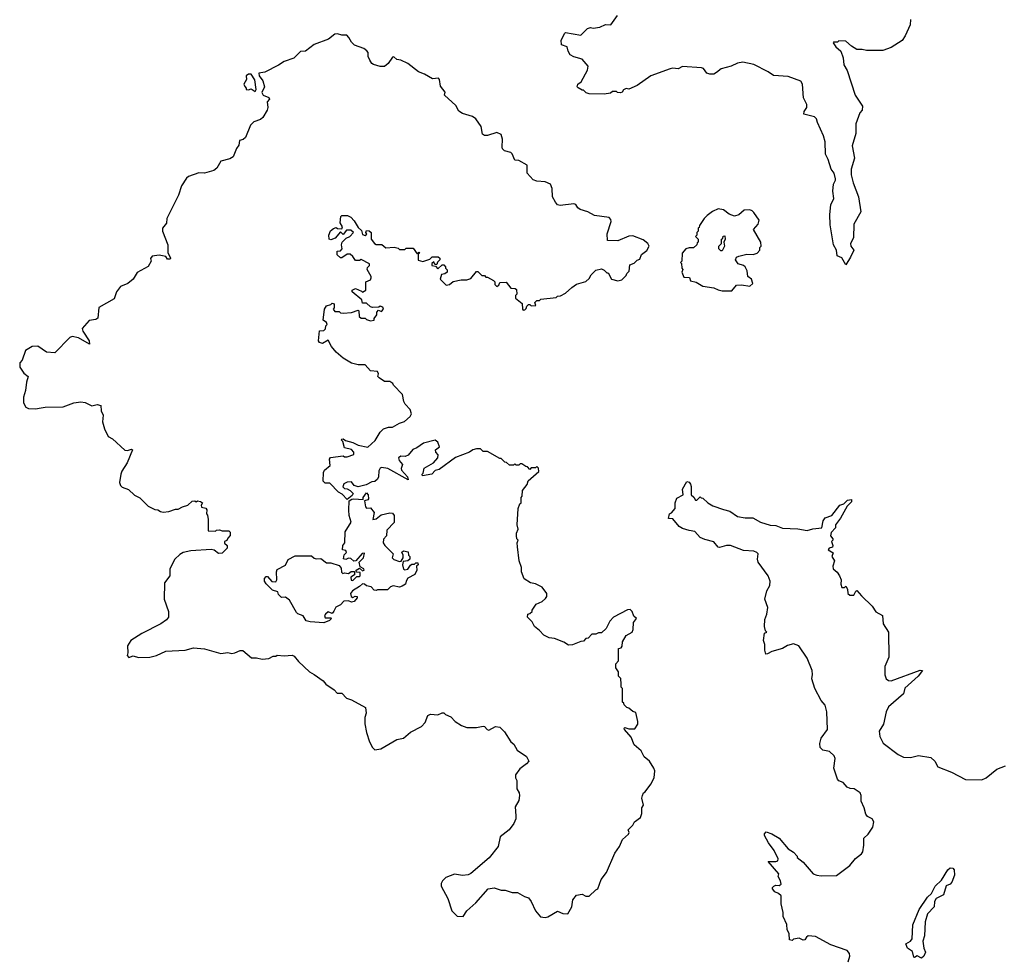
# Model space of a CAD drawing. Extents: x 2293878 to 2522763, y 823964 to 1006972.
# Tile 355 of 407: x 2460680 to 2467849, y 875753 to 882594. Entities that reach past the tile are written whole.
import ezdxf

# ---------------------------------------------------------------- set-up
doc = ezdxf.new("R2010")
doc.units = 0

msp = doc.modelspace()

# ---------------------------------------------------------------- linework, layer by layer
at = {"layer": '0CON20XD'}
for points in [[(2467166.7, 882595), (2467163.3, 882555), (2467126.7, 882475), (2467105, 882442.5), (2467025, 882390), (2466965, 882370), (2466845, 882370), (2466815, 882377.5), (2466775, 882377.5), (2466735, 882400), (2466695, 882436.7), (2466645, 882440), (2466635, 882430), (2466605, 882430), (2466602.5, 882425), (2466623.3, 882395), (2466657.5, 882365), (2466676.7, 882315), (2466680, 882265), (2466704.3, 882224.3), (2466762, 882045), (2466816.7, 881965), (2466813.3, 881935), (2466796.7, 881915), (2466768.8, 881835), (2466768.8, 881765), (2466741.2, 881675), (2466758, 881585), (2466733.8, 881505), (2466733.3, 881465), (2466748.8, 881405), (2466786.2, 881305), (2466803.3, 881195), (2466753.3, 881105), (2466750, 881005), (2466730, 880965), (2466732.5, 880945), (2466752.5, 880915), (2466730, 880865), (2466695, 880810), (2466665, 880860), (2466632.5, 880875), (2466626.2, 880915), (2466606.2, 880955), (2466581.2, 881101.2), (2466577.5, 881175), (2466586, 881245), (2466607.7, 881292.3), (2466600, 881345), (2466606.2, 881395), (2466620, 881425), (2466618.8, 881435), (2466608.8, 881475), (2466588, 881505), (2466567.5, 881575), (2466547.1, 881615), (2466544, 881705), (2466533, 881747), (2466487.5, 881845), (2466481.7, 881871.7), (2466467, 881887), (2466390, 881905), (2466392.5, 881925), (2466410, 881955), (2466410, 881975), (2466387.5, 882025), (2466380, 882125), (2466367.5, 882145), (2466275, 882180), (2466168.3, 882188.3), (2466130, 882215), (2466025, 882266.7), (2465945, 882283.3), (2465905, 882276.7), (2465860, 882255), (2465787.5, 882235), (2465752.1, 882207.9), (2465735, 882198), (2465705, 882196.2), (2465683.3, 882205), (2465657.7, 882237.7), (2465645, 882243.8), (2465506.1, 882253.9), (2465475, 882236.7), (2465435, 882241.2), (2465415, 882236.2), (2465274.2, 882185.8), (2465175, 882113.3), (2465115, 882087.5), (2465095, 882092.5), (2465077, 882083), (2465067.5, 882065), (2465055, 882060), (2465033, 882063), (2465025, 882070), (2464995, 882070), (2464981.7, 882058.3), (2464935, 882052.5), (2464825, 882053.3), (2464805, 882060), (2464785, 882080), (2464775, 882080), (2464745, 882097.5), (2464740, 882105), (2464743.3, 882125), (2464768.3, 882141.7), (2464813.9, 882226.1), (2464820, 882255), (2464776.1, 882306.1), (2464715, 882322.5), (2464687, 882337), (2464672.5, 882365), (2464666.7, 882396.7), (2464625, 882410), (2464623.3, 882445), (2464650, 882495), (2464655, 882500), (2464765, 882480), (2464815, 882530), (2464835, 882536.7), (2464855, 882532.5), (2464905, 882538.8), (2464945, 882558.8), (2464983.6, 882556.4), (2465033.3, 882625)], [(2464193.3, 881665), (2464196.4, 881723.6), (2464185, 881757.5), (2464155, 881771.2), (2464085, 881750), (2464065, 881750), (2464050.7, 881760.7), (2464040, 881815), (2464001.7, 881871.7), (2463977.7, 881887.7), (2463905, 881910), (2463877, 881927), (2463855, 881970), (2463773.6, 882043.6), (2463777.5, 882065), (2463745, 882110), (2463737, 882157), (2463728.8, 882168.8), (2463685, 882163.3), (2463627.7, 882197.7), (2463582.5, 882215), (2463505.6, 882275.6), (2463455, 882298), (2463425, 882303.8), (2463405, 882323.3), (2463395, 882320), (2463363.3, 882275), (2463335, 882252.5), (2463305, 882252.5), (2463255, 882267.5), (2463243.6, 882273.6), (2463228.3, 882298.3), (2463217.5, 882325), (2463216.7, 882355), (2463207.7, 882367.7), (2463185, 882383.3), (2463117.5, 882407.5), (2463095, 882430), (2463077.5, 882465), (2463061.7, 882481.7), (2463025, 882480), (2462995, 882490), (2462975, 882487.5), (2462928.3, 882451.7), (2462825, 882412.5), (2462760, 882365), (2462725, 882362.5), (2462675, 882313.8), (2462605, 882290), (2462565, 882262.5), (2462465, 882212.5), (2462420, 882205), (2462422.5, 882185), (2462449.6, 882149.5), (2462462.5, 882105), (2462443, 882063), (2462452.5, 882045), (2462495, 882027.5), (2462500, 882015), (2462482.5, 881995), (2462486.7, 881955), (2462482.5, 881935), (2462449.6, 881880.5), (2462433.6, 881866.4), (2462385, 881848.8), (2462360, 881825), (2462324.1, 881735.9), (2462307.7, 881722.3), (2462280, 881715), (2462275, 881680), (2462257.5, 881655), (2462233.3, 881595), (2462210.4, 881579.5), (2462145, 881563.3), (2462116.4, 881513.6), (2462093.6, 881496.4), (2462025, 881476.7), (2461985, 881478.8), (2461908.8, 881451.2), (2461895, 881440), (2461859.2, 881385), (2461835.7, 881315), (2461752.5, 881145), (2461747.7, 881112.3), (2461718.6, 881075), (2461718.6, 881055), (2461757.5, 880955), (2461758.3, 880898.3), (2461778.3, 880858.3), (2461775, 880850), (2461755, 880850), (2461745, 880870), (2461695, 880880), (2461645, 880872.5), (2461633.3, 880855), (2461637.5, 880835), (2461615, 880797.5), (2461535, 880753.3), (2461506.7, 880705), (2461467.3, 880672.7), (2461415, 880650), (2461385, 880613.3), (2461367.7, 880562.3), (2461255, 880497.5), (2461248.3, 880421.7), (2461235, 880410), (2461186.4, 880403.6), (2461134, 880345), (2461139.2, 880325), (2461186.5, 880255), (2461188, 880232), (2461107.7, 880277.7), (2461062.3, 880287.7), (2461045, 880280), (2460935, 880168.8), (2460875, 880172.5), (2460813, 880217), (2460770, 880215), (2460722.5, 880185), (2460697.5, 880115), (2460680, 880095), (2460680, 880065), (2460710.7, 880020.7), (2460742.5, 879995), (2460730, 879955), (2460723.3, 879895), (2460707.5, 879845), (2460707.5, 879805), (2460723.6, 879773.6), (2460743.6, 879763.6), (2460795, 879760), (2460837, 879767), (2460865, 879773.3), (2460995.9, 879774.1), (2461075, 879803.3), (2461125, 879812.5), (2461157, 879807), (2461205, 879782.5), (2461245, 879792.5), (2461270, 879785), (2461272.5, 879745), (2461287.5, 879715), (2461282.5, 879665), (2461297.5, 879615), (2461325, 879560), (2461355, 879542.5), (2461445, 879460), (2461465, 879457.5), (2461495, 879467.5), (2461501.7, 879461.7), (2461463.6, 879366.4), (2461423.9, 879306.1), (2461417.5, 879285), (2461407.5, 879225), (2461413, 879203), (2461425, 879190), (2461473, 879173), (2461515, 879132.5), (2461555, 879112.5), (2461615, 879052.5), (2461665, 879027.5), (2461686.4, 879026.4), (2461705, 879012.5), (2461725, 879007.5), (2461766.4, 879013.6), (2461815, 879030), (2461835, 879030), (2461865, 879047.5), (2461905, 879060), (2461935, 879087.5), (2461955, 879090), (2461965, 879082.5), (2461975, 879090), (2461997, 879087), (2462010, 879075), (2462000.7, 879059.3), (2462002.5, 879045), (2462036.2, 879036.2), (2462042.5, 879025), (2462040, 878995), (2462047, 878987), (2462052.5, 878955), (2462051.7, 878871.7), (2462105, 878870), (2462113, 878877), (2462135, 878880), (2462155, 878872.5), (2462202.5, 878872.5), (2462212.5, 878862.5), (2462212.5, 878837.5), (2462195, 878820), (2462188.3, 878801.7), (2462170, 878795), (2462171.7, 878781.7), (2462190, 878765), (2462190, 878745), (2462155, 878710), (2462128.3, 878708.3), (2462095, 878732.5), (2462075, 878737.5), (2461925, 878727.5), (2461870, 878715), (2461845, 878700), (2461810, 878665), (2461772.5, 878595), (2461772.5, 878545), (2461733.3, 878495), (2461731.2, 878375), (2461762.5, 878285), (2461763.3, 878245), (2461748.8, 878225), (2461708.8, 878195), (2461570, 878125), (2461490, 878075), (2461463.8, 878035), (2461467.5, 877985), (2461462.5, 877965), (2461475, 877950), (2461505, 877962.5), (2461545, 877950), (2461628.3, 877951.7), (2461675.9, 877964.1), (2461743.9, 877996.1), (2461885, 878003.3), (2461945, 878020), (2462025, 878013.3), (2462145, 877980), (2462195, 877987.5), (2462225, 877980), (2462247, 877983), (2462285, 878000), (2462305, 878000), (2462368.3, 877948.3), (2462405, 877947.5), (2462445, 877937.5), (2462495, 877942.5), (2462525, 877960), (2462545, 877960), (2462555, 877967.5), (2462605, 877963.3), (2462665, 877967.5), (2462679.3, 877959.3), (2462710.7, 877920.7), (2462790, 877845), (2462825, 877827.5), (2462889.3, 877779.3), (2462910, 877755), (2462970, 877715), (2462991.7, 877691.7), (2463025, 877690), (2463060, 877655), (2463095, 877642.5), (2463197.5, 877585), (2463202.5, 877545), (2463193, 877513), (2463193.6, 877466.4), (2463203.9, 877403.9), (2463226.4, 877336.4), (2463247.5, 877295), (2463265, 877277.5), (2463310, 877285), (2463425, 877352.5), (2463475, 877363.3), (2463524.2, 877405.8), (2463605, 877446.7), (2463632.3, 877477.7), (2463652.5, 877527.5), (2463671.7, 877538.3), (2463725, 877533.8), (2463755, 877547.5), (2463767, 877547), (2463780, 877535), (2463818.3, 877518.3), (2463850, 877485), (2463897.5, 877455), (2463935, 877441.2), (2464005, 877441.2), (2464055, 877450), (2464065, 877447.5), (2464082.5, 877425), (2464095, 877420), (2464145, 877447.5), (2464175, 877442.5), (2464209.3, 877409.3), (2464257, 877337), (2464278.3, 877318.3), (2464302.5, 877275), (2464369.3, 877229.3), (2464387.5, 877195), (2464370, 877175), (2464320.7, 877139.3), (2464290, 877095), (2464290, 877075), (2464300, 877055), (2464300, 876995), (2464317.5, 876965), (2464320, 876945), (2464315, 876910), (2464287, 876863), (2464291.7, 876798.3), (2464291.2, 876775), (2464277.3, 876742.7), (2464243.3, 876695), (2464177.5, 876645), (2464163.3, 876575), (2464097.7, 876492.3), (2463965, 876377.5), (2463945, 876367.5), (2463905, 876362.5), (2463845, 876372.5), (2463781.7, 876348.3), (2463757.5, 876325), (2463747.5, 876305), (2463747.5, 876285), (2463796.2, 876195), (2463826.7, 876105), (2463865, 876067.5), (2463910, 876065), (2463936.7, 876105), (2464000, 876165), (2464090, 876265), (2464135, 876272.5), (2464185, 876257.5), (2464215, 876257.5), (2464265, 876240), (2464305, 876240), (2464355, 876210), (2464385, 876200), (2464403.3, 876175), (2464435.9, 876105.9), (2464472.3, 876062.3), (2464505, 876056.7), (2464525, 876063.3), (2464595, 876102.5), (2464635, 876087.5), (2464670, 876085)], [(2462395, 882070), (2462402.5, 882085), (2462392.5, 882155), (2462366.4, 882196.4), (2462345, 882197.5), (2462330, 882185), (2462331.7, 882158.3), (2462312.5, 882125), (2462318.3, 882108.3), (2462330, 882095), (2462330, 882085), (2462345, 882082.5), (2462365, 882090), (2462395, 882070)], [(2464670, 876085), (2464698.8, 876135), (2464706.7, 876185), (2464735, 876220), (2464775, 876227.5), (2464803, 876213), (2464825, 876212.5), (2464875, 876260), (2464890, 876265), (2464912.5, 876335), (2464952.5, 876385), (2465013.9, 876526.1), (2465047.5, 876575), (2465070, 876625), (2465112.5, 876665), (2465117.5, 876675), (2465110, 876695), (2465145, 876730), (2465157, 876753), (2465200, 876785), (2465210, 876815), (2465210, 876855), (2465222.5, 876875), (2465210, 876925), (2465213.6, 876946.4), (2465222.5, 876965), (2465235, 876972.5), (2465275, 877027.5), (2465298.8, 877075), (2465304, 877125), (2465297.5, 877145), (2465265.5, 877195.5), (2465227.5, 877227.5), (2465205, 877271.2), (2465154, 877315), (2465131.2, 877371.2), (2465082.5, 877425), (2465080, 877435), (2465085, 877440), (2465115, 877430), (2465158.3, 877431.7), (2465180, 877465), (2465180, 877485), (2465165, 877550), (2465145, 877557.5), (2465115, 877582.5), (2465100, 877585), (2465080, 877605), (2465078.3, 877618.3), (2465070, 877625), (2465070, 877725), (2465060, 877735), (2465060, 877755), (2465057, 877797), (2465040, 877815), (2465040, 877845), (2465020, 877875), (2465020, 877905), (2465040, 877925), (2465040, 878015), (2465058.3, 878021.7), (2465067.5, 878032.5), (2465070, 878065), (2465095, 878110), (2465140, 878135), (2465147.5, 878155), (2465150, 878205), (2465170, 878235), (2465151.7, 878251.7), (2465140, 878285), (2465125, 878300), (2465105, 878297.5), (2465002.5, 878245), (2464977.5, 878215), (2464949.3, 878160.7), (2464915, 878130), (2464895, 878130), (2464875, 878120), (2464845, 878120), (2464818.3, 878091.7), (2464801.7, 878088.3), (2464785, 878070), (2464765, 878067.5), (2464705, 878042.5), (2464675, 878040), (2464641.7, 878061.7), (2464575, 878087.5), (2464535, 878092.5), (2464495, 878112.5), (2464465, 878146.7), (2464427.5, 878175), (2464410.4, 878210.5), (2464377.5, 878245), (2464380, 878265), (2464395, 878270), (2464410, 878285), (2464410, 878295), (2464440.7, 878339.3), (2464485, 878357.5), (2464509.3, 878380.7), (2464517.5, 878395), (2464517.5, 878415), (2464485, 878462.5), (2464435, 878487.5), (2464400, 878495), (2464354.1, 878524.1), (2464332.5, 878575), (2464332.5, 878605), (2464317.5, 878655), (2464303.3, 878755), (2464302.5, 878785), (2464310, 878805), (2464300, 878815), (2464297.5, 878835), (2464297.5, 878855), (2464310, 878885), (2464302.5, 878915), (2464310, 879035), (2464321.7, 879068.3), (2464330, 879075), (2464330, 879115), (2464337.5, 879125), (2464340, 879165), (2464375, 879210), (2464383, 879237), (2464460, 879305), (2464458.3, 879328.3), (2464445, 879340), (2464435, 879330), (2464405, 879330), (2464395, 879320), (2464378.3, 879338.3), (2464365, 879340), (2464335, 879360), (2464325, 879360), (2464315, 879350), (2464295, 879350), (2464285, 879360), (2464275, 879350), (2464245, 879350), (2464225, 879370), (2464211.7, 879371.7), (2464185, 879400), (2464175, 879400), (2464085, 879450), (2464055, 879450), (2464035, 879470), (2464005, 879470), (2463978.3, 879461.7), (2463953.8, 879446.2), (2463854.1, 879405.9), (2463735, 879320), (2463705, 879312.5), (2463680, 879285), (2463612.5, 879272.5), (2463610, 879285), (2463617.5, 879292.5), (2463625, 879327.5), (2463692.3, 879367.7), (2463724.2, 879405), (2463726.7, 879425), (2463710, 879445), (2463707, 879463), (2463737.5, 879485), (2463725, 879517.5), (2463705, 879532.5), (2463620.4, 879509.5), (2463572.7, 879477.3), (2463543.3, 879465), (2463507.7, 879422.3), (2463485.9, 879414.1), (2463455, 879416.2), (2463437.5, 879405), (2463442.5, 879385), (2463466.7, 879355), (2463457.5, 879325), (2463460, 879315), (2463502.5, 879265), (2463507.5, 879242.5), (2463360, 879325), (2463315, 879332.5), (2463305, 879327.5), (2463295, 879310), (2463293.6, 879266.4), (2463285, 879247.5), (2463265, 879232.5), (2463245, 879230), (2463201.7, 879208.3), (2463145, 879192.5), (2463115, 879202.5), (2463095, 879230), (2463063.2, 879226.8), (2463040, 879215), (2463031.7, 879191.7), (2463045, 879180), (2463065, 879177.5), (2463086.1, 879166.1), (2463107.5, 879145), (2463099.6, 879130.5), (2463065, 879100), (2463028.3, 879138.3), (2463000, 879155), (2462938.3, 879218.3), (2462905, 879220), (2462890, 879235), (2462893, 879297), (2462900, 879315), (2462941.7, 879348.3), (2462936.7, 879395), (2462943.8, 879406.2), (2463035, 879417.5), (2463045, 879410), (2463065, 879410), (2463111.7, 879428.3), (2463112.5, 879445), (2463095, 879463.3), (2463045, 879476.7), (2463032.5, 879522.5), (2463020, 879535), (2463025, 879540), (2463035, 879542.5), (2463051.2, 879531.2), (2463105.5, 879515.5), (2463145, 879495.8), (2463215, 879482.5), (2463269.3, 879530.7), (2463305, 879590), (2463330, 879615), (2463365, 879627.5), (2463395, 879626.7), (2463445, 879656.7), (2463480.7, 879669.3), (2463522.5, 879705), (2463532.5, 879725), (2463522.5, 879755), (2463487.5, 879795), (2463477.5, 879815), (2463467.5, 879865), (2463401.7, 879931.7), (2463397.5, 879945), (2463375, 879960), (2463335, 879960), (2463297.5, 879985), (2463287.5, 879995), (2463292.5, 880015), (2463285, 880032.5), (2463235, 880037.5), (2463195, 880080), (2463145, 880080), (2463095, 880092.5), (2463035, 880130), (2462983.6, 880173.6), (2462950, 880215), (2462925, 880260), (2462885, 880236.7), (2462863.8, 880243.8), (2462856.7, 880255), (2462861.7, 880328.3), (2462895, 880330), (2462907, 880343), (2462910, 880365), (2462917.5, 880375), (2462915, 880390), (2462890, 880405), (2462900, 880485), (2462915, 880510), (2462945, 880520), (2462955, 880530), (2462970, 880525), (2462970, 880495), (2462962.5, 880485), (2462975, 880470), (2463005, 880470), (2463015, 880460), (2463035, 880457.5), (2463095, 880462.5), (2463145, 880480), (2463150, 880475), (2463151.7, 880431.7), (2463165, 880420), (2463195, 880420), (2463205, 880410), (2463235, 880400), (2463260, 880405), (2463261.7, 880418.3), (2463280, 880445), (2463280, 880465), (2463291.7, 880478.3), (2463315, 880470), (2463330, 880485), (2463325, 880500), (2463305, 880507.5), (2463295, 880500), (2463248.3, 880498.3), (2463235, 880502.5), (2463205, 880530), (2463175, 880530), (2463170, 880555), (2463101.7, 880611.7), (2463100, 880625), (2463125, 880637.5), (2463168.3, 880618.3), (2463175, 880610), (2463200, 880625), (2463200, 880685), (2463235, 880700), (2463240, 880715), (2463240, 880725), (2463210, 880775), (2463211.7, 880788.3), (2463227, 880803), (2463226.7, 880815), (2463165, 880847.5), (2463155, 880840), (2463125, 880840), (2463105, 880870), (2463085, 880887.5), (2463065, 880886.7), (2463025, 880860), (2463015, 880860), (2462991.7, 880881.7), (2462991.7, 880908.3), (2463015, 880910), (2463027.5, 880925), (2463022.5, 880955), (2463027.5, 880975), (2463057, 881003), (2463082.5, 881015), (2463110, 881045), (2463091.7, 881061.7), (2463058.3, 881061.7), (2463035, 881030), (2463015, 881050), (2462976.4, 881003.6), (2462945, 880990), (2462933.3, 880995), (2462930, 881025), (2462943.9, 881056.1), (2462965, 881073.3), (2462985, 881080), (2462995, 881072.5), (2463025, 881070), (2463030, 881085), (2463013.3, 881115), (2463018.3, 881161.7), (2463025, 881167.5), (2463067, 881167), (2463090, 881155), (2463115, 881130), (2463145, 881080), (2463168.3, 881058.3), (2463175, 881030), (2463195, 881022.5), (2463208.3, 881031.7), (2463200, 881045), (2463205, 881060), (2463225, 881057.5), (2463240, 881045), (2463240, 880995), (2463262.5, 880965), (2463275, 880957.5), (2463316.4, 880956.4), (2463345, 880932.5), (2463406.7, 880936.7), (2463435, 880930), (2463445, 880920), (2463485, 880920), (2463495, 880930), (2463545, 880930), (2463575, 880890), (2463585, 880900), (2463590, 880895), (2463580, 880890), (2463581.7, 880841.7), (2463615, 880832.5), (2463665, 880850), (2463683, 880867), (2463727, 880867), (2463738.3, 880858.3), (2463740, 880845), (2463721.7, 880828.3), (2463718.3, 880811.7), (2463701.7, 880811.7), (2463695, 880830), (2463681.7, 880818.3), (2463680, 880805), (2463708.3, 880798.3), (2463725, 880780), (2463755, 880810), (2463768.3, 880808.3), (2463780, 880795), (2463780, 880785), (2463791.7, 880771.7), (2463792.5, 880755), (2463775, 880742.5), (2463751.7, 880738.3), (2463742.5, 880705), (2463785, 880660), (2463810, 880665), (2463835, 880687.5), (2463895, 880700), (2463935, 880700), (2463965, 880710), (2464005, 880760), (2464015, 880760), (2464045, 880730), (2464065, 880730), (2464075, 880720), (2464085, 880720), (2464130, 880695), (2464140, 880685), (2464140, 880665), (2464155, 880650), (2464168.3, 880661.7), (2464175, 880680), (2464221.7, 880681.7), (2464255, 880640), (2464287, 880637), (2464298.3, 880628.3), (2464300, 880595), (2464290, 880585), (2464290, 880565), (2464338.3, 880528.3), (2464340, 880485), (2464345, 880480), (2464358.3, 880481.7), (2464368.3, 880491.7), (2464371.7, 880508.3), (2464385, 880520), (2464395, 880520), (2464405, 880510), (2464438.3, 880511.7), (2464430, 880535), (2464445, 880550), (2464465, 880550), (2464475, 880560), (2464585, 880570), (2464595, 880580), (2464617, 880583), (2464655, 880602.5), (2464700, 880645), (2464733, 880667), (2464801.7, 880688.3), (2464825, 880710), (2464840, 880735), (2464875, 880770), (2464915, 880780), (2464935, 880770), (2464955, 880750), (2464965, 880750), (2464990, 880705), (2465035, 880692.5), (2465065, 880700), (2465095, 880730), (2465100, 880745), (2465117, 880763), (2465121.7, 880808.3), (2465155, 880820), (2465175, 880842.5), (2465195, 880850), (2465207.5, 880885), (2465246.1, 880913.9), (2465263.3, 880945), (2465254.1, 880964.1), (2465219.7, 880989.7), (2465145, 881020), (2465115, 881018), (2465036.1, 880983.9), (2464960, 880985), (2464957.5, 881035), (2464986.7, 881125), (2464985, 881140), (2464972.5, 881152.5), (2464865, 881167.5), (2464815.8, 881195.8), (2464761.7, 881211.7), (2464744.3, 881224.3), (2464728.3, 881248.3), (2464715, 881253.8), (2464615, 881240), (2464596.4, 881246.4), (2464580, 881265), (2464560, 881305), (2464556, 881365), (2464545, 881396.2), (2464505, 881414.3), (2464445, 881418), (2464417.5, 881427.5), (2464376, 881475), (2464373.8, 881535), (2464315, 881567.5), (2464285, 881570), (2464265, 881617.5), (2464255, 881626.7), (2464209.3, 881639.3), (2464195, 881652.5), (2464193.3, 881665)], [(2465865, 880620), (2465898.3, 880661.7), (2465935, 880663.3), (2465995, 880652.5), (2466017, 880673), (2466007.5, 880705), (2465982.5, 880725), (2465976.7, 880765), (2465962.5, 880795), (2465950, 880805), (2465910, 880815), (2465892.5, 880845), (2465900, 880865), (2465915, 880872.5), (2465975, 880886.7), (2466020, 880885), (2466050, 880895), (2466070, 880915), (2466070, 880935), (2466077.5, 880945), (2466076.7, 880975), (2466022.5, 881065), (2466057.5, 881105), (2466063, 881133), (2466025, 881190), (2466013, 881203), (2465995, 881210), (2465955, 881206.7), (2465915, 881172.5), (2465885, 881162.5), (2465845, 881177.5), (2465805, 881210), (2465765, 881216.2), (2465725, 881196.7), (2465685, 881167.5), (2465662.5, 881145), (2465630, 881095), (2465628.3, 881081.7), (2465620, 881075), (2465620, 881055), (2465610, 881045), (2465610, 881025), (2465600, 881015), (2465620, 880995), (2465620, 880975), (2465611.7, 880968.3), (2465610, 880955), (2465585, 880932.5), (2465555, 880932.5), (2465530, 880925), (2465502.5, 880895), (2465500, 880835), (2465490, 880825), (2465497.5, 880817.5), (2465500, 880785), (2465507.5, 880775), (2465500, 880755), (2465515, 880720), (2465557, 880717), (2465565, 880692.5), (2465605, 880683.3), (2465653, 880653), (2465735, 880642.5), (2465765, 880626.7), (2465795, 880620), (2465865, 880620)], [(2465795, 880910), (2465785, 880910), (2465770, 880925), (2465770, 880945), (2465790, 880965), (2465790, 880995), (2465798.3, 881001.7), (2465801.7, 881018.3), (2465815, 881020), (2465817.5, 880995), (2465807.5, 880975), (2465812.5, 880945), (2465795, 880910)], [(2466712, 875735), (2466724, 875775), (2466722, 875795), (2466705, 875816.2), (2466585, 875858.8), (2466475, 875919.2), (2466420, 875925), (2466407.5, 875915), (2466397.5, 875895), (2466385, 875891.2), (2466355, 875907.5), (2466315, 875900), (2466305, 875890), (2466283.6, 875893.6), (2466281.7, 875941.7), (2466268.3, 875968.3), (2466266.1, 876006.1), (2466238.8, 876065), (2466238.8, 876095), (2466223, 876157), (2466223.3, 876215), (2466205, 876233.3), (2466177.5, 876245), (2466160, 876265), (2466160, 876275), (2466170, 876285), (2466185, 876292.5), (2466209.3, 876290.7), (2466225, 876300), (2466220, 876325), (2466203.3, 876355), (2466206.4, 876376.4), (2466130, 876465), (2466185.6, 876464.4), (2466199.1, 876470.9), (2466202.5, 876485), (2466174.3, 876545), (2466131.4, 876601.4), (2466102.5, 876655), (2466102.5, 876667.5), (2466115, 876680), (2466155, 876666), (2466208.8, 876635), (2466275, 876557.5), (2466315, 876532.5), (2466340, 876505), (2466340, 876495), (2466385, 876460), (2466456.2, 876375), (2466485, 876364.6), (2466515, 876360), (2466627.8, 876362.2), (2466725, 876435.8), (2466765, 876487.5), (2466809.1, 876520.9), (2466817.5, 876535), (2466826.2, 876585), (2466826.2, 876635), (2466856.7, 876665), (2466890.8, 876715), (2466898.9, 876755), (2466887.1, 876775), (2466852.7, 876792.7), (2466840.4, 876810.5), (2466829.2, 876855), (2466805.5, 876905), (2466806.7, 876945), (2466799.4, 876965), (2466755, 876993.6), (2466726.9, 876996.9), (2466705.4, 877005.4), (2466675, 877039.7), (2466645, 877052.7), (2466633.6, 877065), (2466608.5, 877145), (2466616.2, 877215), (2466608.8, 877235), (2466575, 877265.8), (2466526.7, 877275), (2466507.1, 877295), (2466504.5, 877325), (2466516.3, 877363.7), (2466561.9, 877425), (2466557.7, 877555), (2466545, 877602), (2466515, 877638), (2466469.2, 877725), (2466448.1, 877795), (2466453.2, 877826.8), (2466450, 877855), (2466412.5, 877945), (2466352.5, 878035), (2466315, 878048.9), (2466271.3, 878038.7), (2466235, 878016), (2466156.7, 877995), (2466125, 877976), (2466112.5, 877975), (2466104.1, 878004.1), (2466105.9, 878045.9), (2466096.7, 878075), (2466103, 878127), (2466120, 878135), (2466110, 878145), (2466103.3, 878175), (2466106.4, 878226.4), (2466120.8, 878265), (2466127.1, 878315), (2466104.2, 878375), (2466119.2, 878435), (2466140.8, 878475), (2466142.9, 878505), (2466130.6, 878545), (2466057.5, 878645), (2466052, 878665), (2466055.6, 878705), (2466047.5, 878715), (2466025, 878725.5), (2465949.4, 878729.4), (2465855, 878765.8), (2465825, 878765.8), (2465775, 878751.2), (2465765, 878753.3), (2465735, 878791.2), (2465668.3, 878808.3), (2465635, 878823.8), (2465595, 878868), (2465553.9, 878873.9), (2465505, 878890), (2465482.5, 878905), (2465435, 878960), (2465403, 878963), (2465410, 878995), (2465426.4, 879003.6), (2465452.5, 879035), (2465452.5, 879075), (2465465, 879110), (2465510, 879135), (2465506.7, 879175), (2465537.5, 879232.5), (2465555, 879226.7), (2465563, 879213), (2465569.2, 879195), (2465568.8, 879135), (2465588, 879118), (2465600, 879095), (2465610, 879095), (2465635, 879120), (2465641.7, 879111.7), (2465655, 879110), (2465690, 879075), (2465727.5, 879055), (2465805, 879027.8), (2465851.2, 879015), (2465906.6, 878976.6), (2465963, 878967), (2466017.9, 878967.9), (2466074.4, 878934.4), (2466145, 878914), (2466185, 878911.2), (2466235, 878892.5), (2466345, 878888.1), (2466414.1, 878875.9), (2466455, 878888.1), (2466520, 878895), (2466530.8, 878945), (2466545, 878966.2), (2466592.5, 878985), (2466651.7, 879058.3), (2466680.4, 879069.5), (2466707.5, 879095), (2466735, 879100), (2466735, 879082.5), (2466705, 879052.5), (2466656.1, 878963.9), (2466620, 878915), (2466620, 878895), (2466589.3, 878860.7), (2466582.5, 878835), (2466600, 878815), (2466600, 878805), (2466590, 878795), (2466600, 878765), (2466596.7, 878753.3), (2466573.9, 878746.1), (2466567.5, 878735), (2466601.7, 878711.7), (2466594, 878685), (2466612.5, 878655), (2466601.2, 878615), (2466603.8, 878595), (2466631.7, 878571.7), (2466650, 878545), (2466660, 878515), (2466657.5, 878485), (2466665, 878460), (2466685, 878460), (2466695, 878470), (2466707, 878447), (2466710, 878415), (2466725, 878404.2), (2466752.5, 878405), (2466767, 878433), (2466775, 878437.5), (2466809.7, 878399.7), (2466886.7, 878325), (2466913.7, 878283.7), (2466961.2, 878255), (2466966.2, 878195), (2467005.8, 878135), (2467007.9, 877952.1), (2466980, 877885), (2466979.2, 877825), (2466988.8, 877795), (2467005, 877782), (2467025, 877780.8), (2467235, 877857.5), (2467252.5, 877855), (2467222, 877815), (2467125, 877725.8), (2467114, 877685), (2467005, 877590.6), (2466989.2, 877555), (2466968.9, 877465), (2466936.9, 877415), (2466941.5, 877375), (2466967.6, 877327.6), (2467075, 877243.5), (2467114.3, 877225.7), (2467165, 877221.4), (2467225, 877237.1), (2467313.3, 877223.3), (2467342.5, 877195), (2467365, 877154.3), (2467465, 877115.5), (2467565, 877061.2), (2467685, 877058.8), (2467715.8, 877074.2), (2467795, 877136.7), (2467858.3, 877161.7)], [(2462895, 878203.3), (2462795, 878208.8), (2462765, 878217.5), (2462743, 878253), (2462705, 878267.5), (2462695, 878277.5), (2462645, 878367.5), (2462615, 878388.8), (2462585, 878387.5), (2462565, 878410), (2462558.3, 878428.3), (2462520.7, 878440.7), (2462475, 878487.5), (2462463.3, 878505), (2462462.5, 878525), (2462475, 878540), (2462485, 878540), (2462515, 878502.5), (2462545, 878500), (2462552.5, 878515), (2462550, 878575), (2462555, 878590), (2462616.4, 878623.6), (2462635, 878662.5), (2462685, 878690), (2462805, 878690), (2462823, 878673), (2462838.3, 878668.3), (2462871.7, 878671.7), (2462915, 878640), (2462945, 878640), (2463005, 878620), (2463021.7, 878601.7), (2463022.5, 878572.5), (2463032.5, 878562.5), (2463045, 878567.5), (2463075, 878562.5), (2463093, 878577), (2463117.5, 878577.5), (2463118.3, 878551.7), (2463090, 878535), (2463093, 878513), (2463105, 878510), (2463135, 878540), (2463155, 878540), (2463160, 878545), (2463158.3, 878568.3), (2463131.7, 878571.7), (2463130, 878585), (2463155, 878600), (2463175, 878580), (2463187.5, 878585), (2463186.4, 878596.4), (2463160, 878610), (2463152.5, 878645), (2463182.5, 878675), (2463190, 878710), (2463173.6, 878706.4), (2463127, 878653), (2463111.7, 878651.7), (2463091.7, 878671.7), (2463075, 878672.5), (2463055, 878662.5), (2463038.3, 878668.3), (2463043, 878697), (2463060, 878715), (2463055, 878730), (2463030, 878735), (2463032.5, 878765), (2463047.5, 878785), (2463050, 878865), (2463092.5, 878935), (2463078.8, 878985), (2463076.1, 879023.9), (2463080, 879090), (2463097.1, 879102.9), (2463114, 879106), (2463180, 879100), (2463180, 879115), (2463205, 879150), (2463217.5, 879135), (2463220, 879105), (2463215, 879097.5), (2463190, 879090), (2463197, 879047), (2463205, 879037.5), (2463235, 879040), (2463260, 879005), (2463250, 878955), (2463275, 878960), (2463312, 878988), (2463375, 879002.5), (2463395, 879000), (2463407.5, 878985), (2463407, 878933), (2463353, 878877), (2463350, 878835), (2463328.3, 878811.7), (2463327.5, 878785), (2463337.5, 878765), (2463400, 878705), (2463392.5, 878675), (2463405, 878662.5), (2463445, 878650), (2463458.3, 878651.7), (2463472.5, 878675), (2463472.5, 878695), (2463462.5, 878717.5), (2463475, 878727.5), (2463508.3, 878718.3), (2463510, 878695), (2463520, 878685), (2463520, 878665), (2463507, 878653), (2463471.7, 878648.3), (2463467.5, 878625), (2463475, 878592.5), (2463485, 878587.5), (2463505, 878592.5), (2463525, 878622.5), (2463535, 878630), (2463555, 878630), (2463565, 878640), (2463578.3, 878638.3), (2463580, 878625), (2463570, 878615), (2463572.5, 878585), (2463557.5, 878555), (2463505, 878527.5), (2463493, 878507), (2463490, 878485), (2463465, 878470), (2463445, 878462.5), (2463398.3, 878471.7), (2463380, 878465), (2463357, 878443), (2463285, 878442.5), (2463275, 878437.5), (2463261.2, 878441.2), (2463240, 878465), (2463205, 878472.5), (2463190, 878485), (2463175, 878487.5), (2463155, 878466.7), (2463103.6, 878436.4), (2463087.5, 878415), (2463092.5, 878395), (2463105, 878387.5), (2463123.6, 878396.4), (2463137.5, 878395), (2463137.5, 878385), (2463115, 878357.5), (2463095, 878353.3), (2463073.6, 878363.6), (2463039.3, 878360.7), (2463016.4, 878333.6), (2462982.5, 878317.5), (2462968.3, 878288.3), (2462955, 878270), (2462925, 878282.5), (2462907.5, 878265), (2462900, 878255), (2462905, 878240), (2462945, 878240), (2462950, 878235), (2462935, 878220), (2462895, 878203.3)], [(2467245, 875762.5), (2467215, 875779.2), (2467195, 875766), (2467189.2, 875769.2), (2467179.3, 875809.3), (2467143.8, 875835), (2467132, 875865), (2467165, 875886), (2467177.6, 875902.4), (2467182.9, 876005), (2467228.9, 876115), (2467289.4, 876205), (2467317.7, 876232.3), (2467345.4, 876284.6), (2467391.1, 876328.9), (2467436.9, 876405), (2467455, 876418.2), (2467475, 876417.5), (2467482.9, 876405), (2467486.9, 876365), (2467465.9, 876314.1), (2467455, 876300), (2467425, 876287.5), (2467405, 876223.3), (2467353.3, 876195), (2467340, 876175), (2467338, 876135), (2467290, 876085), (2467271.4, 876025), (2467268.6, 875925), (2467256.1, 875883.9), (2467262.9, 875835), (2467274, 875805), (2467263.3, 875775), (2467245, 875762.5)]]:
    msp.add_lwpolyline(points, dxfattribs=at)

doc.saveas('drawing.dxf')
